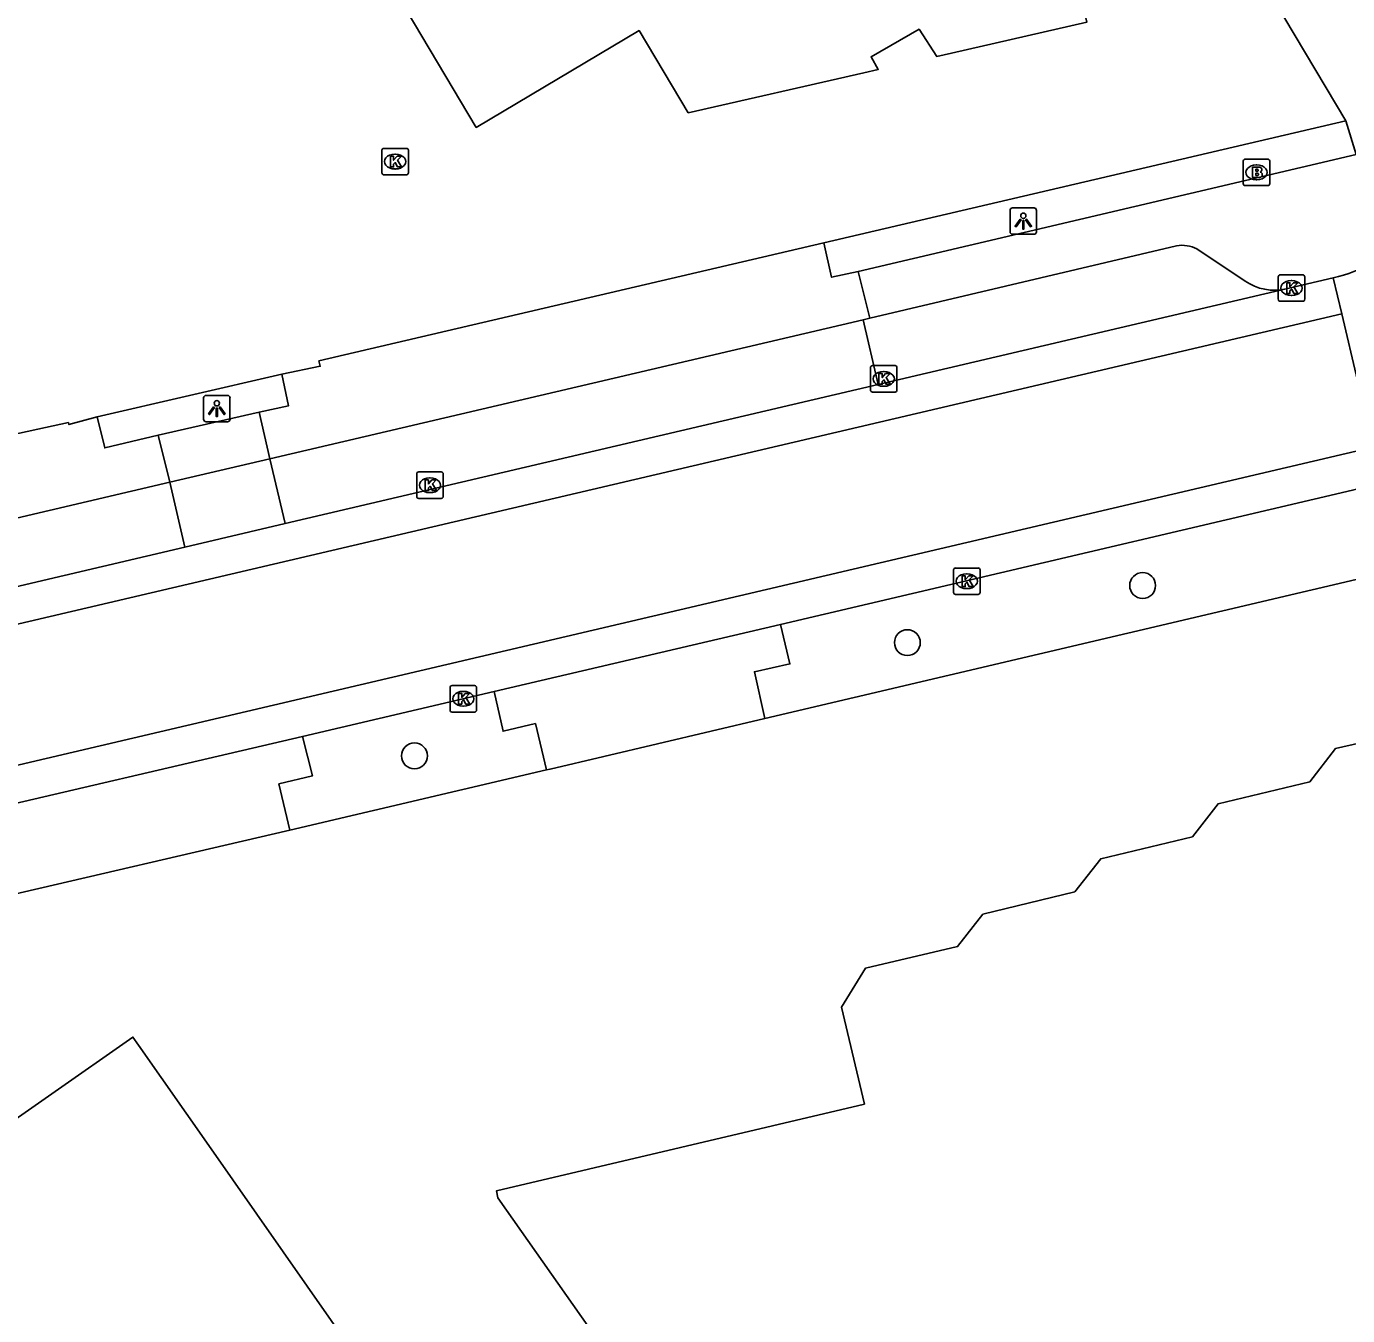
# Model space of a CAD drawing. Extents: x 156651 to 158072, y 387631 to 388990.
# Drawn here: x 157377.96 to 157427.86, y 388375.73 to 388424.42 of the extents above; entities that cross this region are included whole.
import ezdxf

# ---------------------------------------------------------------- set-up
doc = ezdxf.new("R2010")
doc.units = 0
for name, color, linetype in [('IMGEO_Berm_groen', 7, 'Continuous'), ('IMGEO_Boom', 7, 'Continuous'), ('IMGEO_Brandkraan', 7, 'Continuous'), ('IMGEO_Groenvoorziening', 7, 'Continuous'), ('IMGEO_Hek', 7, 'Continuous'), ('IMGEO_Kolk', 7, 'Continuous'), ('IMGEO_Lichtpunt', 7, 'Continuous'), ('IMGEO_Pand', 7, 'Continuous'), ('IMGEO_Parkeervlak_gesloten', 7, 'Continuous'), ('IMGEO_Rijbaan_lokaal_gesloten', 7, 'Continuous'), ('IMGEO_Rijbaan_lokaal_open', 7, 'Continuous'), ('IMGEO_Voetpad_open', 7, 'Continuous')]:
    doc.layers.add(name, color=color, linetype=linetype)

msp = doc.modelspace()

# ---------------------------------------------------------------- linework, layer by layer
at = {"layer": 'IMGEO_Berm_groen'}
for points in [[(157405.856, 388398.287), (157436.862, 388405.571), (157438.216, 388403.291)], [(157387.909, 388394.064), (157397.598, 388396.341)]]:
    msp.add_lwpolyline(points, dxfattribs=at)
at = {"layer": 'IMGEO_Boom'}
for centre in [(157420.122, 388403.304), (157411.235, 388401.149), (157392.616, 388396.871)]:
    msp.add_circle(centre, 0.489, dxfattribs=at)
at = {"layer": 'IMGEO_Brandkraan'}
for p, q in [((157423.925, 388418.486), (157423.925, 388419.338)), ((157424, 388419.412), (157424.852, 388419.412)), ((157424.413, 388419.192), (157424.438, 388419.192)), ((157424.926, 388419.338), (157424.926, 388418.486)), ((157424.436, 388418.632), (157424.411, 388418.632)), ((157424.852, 388418.412), (157424, 388418.412))]:
    msp.add_line(p, q, dxfattribs=at)
for points in [[(157423.925, 388418.486), (157423.925, 388419.338)], [(157424, 388419.412), (157424.852, 388419.412)], [(157424.273, 388419.112), (157424.273, 388418.712), (157424.486, 388418.712)], [(157424.504, 388419.112), (157424.273, 388419.112)], [(157424.452, 388419.031), (157424.398, 388419.031), (157424.398, 388418.955)], [(157424.926, 388419.338), (157424.926, 388418.486)], [(157424.398, 388418.955), (157424.451, 388418.955)], [(157424.46, 388418.879), (157424.398, 388418.879), (157424.398, 388418.798)], [(157424.398, 388418.798), (157424.46, 388418.798)], [(157424.852, 388418.412), (157424, 388418.412)]]:
    msp.add_lwpolyline(points, dxfattribs=at)
for centre, radius, start, end in [((157424.002, 388419.336), 0.0765, 91.552, 178.448), ((157424.002, 388419.336), 0.0765, 91.552, 178.448), ((157424.453, 388418.993), 0.0379, 267.8285, 90.9355), ((157424.508, 388418.967), 0.145, 59.4692, 91.5367), ((157424.533, 388419.014), 0.0922, 285.5137, 58.1501), ((157424.85, 388419.336), 0.0765, 1.552, 88.448), ((157424.85, 388419.336), 0.0765, 1.552, 88.448), ((157424.002, 388418.488), 0.0765, 181.552, 268.448), ((157424.002, 388418.488), 0.0765, 181.552, 268.448), ((157424.461, 388418.838), 0.0404, 269.8759, 90.5077), ((157424.492, 388418.963), 0.251, 268.6676, 293.5347), ((157424.538, 388418.822), 0.105, 301.3115, 78.989), ((157424.85, 388418.488), 0.0765, 271.552, 358.448), ((157424.85, 388418.488), 0.0765, 271.552, 358.448)]:
    msp.add_arc(centre, radius, start, end, dxfattribs=at)
for centre, major_axis, ratio, start_param, end_param in [((157424.412, 388418.912), (-0.387, 0.002), 0.722429, 4.712389, 7.853982), ((157424.437, 388418.912), (-0.39, 0.002), 0.717154, 1.570796, 4.712389)]:
    msp.add_ellipse(centre, major_axis=major_axis, ratio=ratio, start_param=start_param, end_param=end_param, dxfattribs=at)
at = {"layer": 'IMGEO_Groenvoorziening'}
for points in [[(157408.08, 388416.25), (157427.8, 388420.86)], [(157380.626, 388409.68), (157387.6, 388411.288)]]:
    msp.add_lwpolyline(points, dxfattribs=at)
at = {"layer": 'IMGEO_Hek'}
msp.add_lwpolyline([(157380.626, 388409.68), (157387.6, 388411.288)], dxfattribs=at)
at = {"layer": 'IMGEO_Kolk'}
for p, q in [((157391.384, 388418.893), (157391.384, 388419.745)), ((157391.459, 388419.819), (157392.311, 388419.819)), ((157391.872, 388419.599), (157391.897, 388419.599)), ((157392.385, 388419.745), (157392.385, 388418.893)), ((157391.895, 388419.039), (157391.87, 388419.039)), ((157392.311, 388418.819), (157391.459, 388418.819)), ((157425.244, 388414.116), (157425.244, 388414.968)), ((157425.319, 388415.042), (157426.171, 388415.042)), ((157426.245, 388414.968), (157426.245, 388414.116)), ((157425.732, 388414.822), (157425.757, 388414.822)), ((157426.171, 388414.042), (157425.319, 388414.042)), ((157425.755, 388414.262), (157425.73, 388414.262)), ((157409.841, 388410.685), (157409.841, 388411.537)), ((157409.916, 388411.611), (157410.768, 388411.611)), ((157410.842, 388411.537), (157410.842, 388410.685)), ((157410.329, 388411.391), (157410.354, 388411.391)), ((157410.768, 388410.611), (157409.916, 388410.611)), ((157410.352, 388410.831), (157410.327, 388410.831)), ((157392.701, 388406.668), (157392.701, 388407.52)), ((157392.776, 388407.594), (157393.628, 388407.594)), ((157393.702, 388407.52), (157393.702, 388406.668)), ((157393.189, 388407.374), (157393.214, 388407.374)), ((157393.628, 388406.594), (157392.776, 388406.594)), ((157393.212, 388406.814), (157393.187, 388406.814)), ((157412.978, 388403.041), (157412.978, 388403.893)), ((157413.053, 388403.967), (157413.905, 388403.967)), ((157413.466, 388403.747), (157413.491, 388403.747)), ((157413.979, 388403.893), (157413.979, 388403.041)), ((157413.489, 388403.187), (157413.464, 388403.187)), ((157413.905, 388402.967), (157413.053, 388402.967)), ((157394.035, 388399.527), (157394.887, 388399.527)), ((157393.96, 388398.601), (157393.96, 388399.453)), ((157394.448, 388399.307), (157394.473, 388399.307)), ((157394.961, 388399.453), (157394.961, 388398.601)), ((157394.887, 388398.527), (157394.035, 388398.527)), ((157394.471, 388398.747), (157394.446, 388398.747))]:
    msp.add_line(p, q, dxfattribs=at)
for points in [[(157391.384, 388418.893), (157391.384, 388419.745)], [(157391.459, 388419.819), (157392.311, 388419.819)], [(157391.705, 388419.519), (157391.828, 388419.519), (157391.828, 388419.368), (157391.958, 388419.519), (157392.122, 388419.519), (157391.976, 388419.368), (157392.129, 388419.119), (157391.977, 388419.119), (157391.892, 388419.283), (157391.828, 388419.216), (157391.828, 388419.119), (157391.705, 388419.119), (157391.705, 388419.519)], [(157392.385, 388419.745), (157392.385, 388418.893)], [(157392.311, 388418.819), (157391.459, 388418.819)], [(157425.244, 388414.116), (157425.244, 388414.968)], [(157425.319, 388415.042), (157426.171, 388415.042)], [(157426.245, 388414.968), (157426.245, 388414.116)], [(157425.565, 388414.742), (157425.688, 388414.742), (157425.688, 388414.591), (157425.818, 388414.742), (157425.982, 388414.742), (157425.836, 388414.591), (157425.989, 388414.342), (157425.837, 388414.342), (157425.752, 388414.506), (157425.688, 388414.439), (157425.688, 388414.342), (157425.565, 388414.342), (157425.565, 388414.742)], [(157426.171, 388414.042), (157425.319, 388414.042)], [(157409.841, 388410.685), (157409.841, 388411.537)], [(157409.916, 388411.611), (157410.768, 388411.611)], [(157410.842, 388411.537), (157410.842, 388410.685)], [(157410.162, 388411.311), (157410.285, 388411.311), (157410.285, 388411.16), (157410.415, 388411.311), (157410.579, 388411.311), (157410.433, 388411.16), (157410.586, 388410.911), (157410.434, 388410.911), (157410.349, 388411.075), (157410.285, 388411.008), (157410.285, 388410.911), (157410.162, 388410.911), (157410.162, 388411.311)], [(157410.768, 388410.611), (157409.916, 388410.611)], [(157392.701, 388406.668), (157392.701, 388407.52)], [(157392.776, 388407.594), (157393.628, 388407.594)], [(157393.702, 388407.52), (157393.702, 388406.668)], [(157393.022, 388407.294), (157393.145, 388407.294), (157393.145, 388407.143), (157393.275, 388407.294), (157393.439, 388407.294), (157393.293, 388407.143), (157393.446, 388406.894), (157393.294, 388406.894), (157393.209, 388407.058), (157393.145, 388406.991), (157393.145, 388406.894), (157393.022, 388406.894), (157393.022, 388407.294)], [(157393.628, 388406.594), (157392.776, 388406.594)], [(157412.978, 388403.041), (157412.978, 388403.893)], [(157413.053, 388403.967), (157413.905, 388403.967)], [(157413.299, 388403.667), (157413.422, 388403.667), (157413.422, 388403.516), (157413.552, 388403.667), (157413.716, 388403.667), (157413.57, 388403.516), (157413.723, 388403.267), (157413.571, 388403.267), (157413.486, 388403.431), (157413.422, 388403.364), (157413.422, 388403.267), (157413.299, 388403.267), (157413.299, 388403.667)], [(157413.979, 388403.893), (157413.979, 388403.041)], [(157413.905, 388402.967), (157413.053, 388402.967)], [(157394.035, 388399.527), (157394.887, 388399.527)], [(157393.96, 388398.601), (157393.96, 388399.453)], [(157394.281, 388399.227), (157394.404, 388399.227), (157394.404, 388399.076), (157394.534, 388399.227), (157394.698, 388399.227), (157394.552, 388399.076), (157394.705, 388398.827), (157394.553, 388398.827), (157394.468, 388398.991), (157394.404, 388398.924), (157394.404, 388398.827), (157394.281, 388398.827), (157394.281, 388399.227)], [(157394.961, 388399.453), (157394.961, 388398.601)], [(157394.887, 388398.527), (157394.035, 388398.527)]]:
    msp.add_lwpolyline(points, dxfattribs=at)
for centre, start, end in [((157391.461, 388419.743), 91.552, 178.448), ((157391.461, 388419.743), 91.552, 178.448), ((157392.309, 388419.743), 1.552, 88.448), ((157392.309, 388419.743), 1.552, 88.448), ((157391.461, 388418.895), 181.552, 268.448), ((157391.461, 388418.895), 181.552, 268.448), ((157392.309, 388418.895), 271.552, 358.448), ((157392.309, 388418.895), 271.552, 358.448), ((157425.321, 388414.966), 91.552, 178.448), ((157425.321, 388414.966), 91.552, 178.448), ((157426.169, 388414.966), 1.552, 88.448), ((157426.169, 388414.966), 1.552, 88.448), ((157425.321, 388414.118), 181.552, 268.448), ((157425.321, 388414.118), 181.552, 268.448), ((157426.169, 388414.118), 271.552, 358.448), ((157426.169, 388414.118), 271.552, 358.448), ((157409.918, 388411.535), 91.552, 178.448), ((157409.918, 388411.535), 91.552, 178.448), ((157410.766, 388411.535), 1.552, 88.448), ((157410.766, 388411.535), 1.552, 88.448), ((157409.918, 388410.687), 181.552, 268.448), ((157409.918, 388410.687), 181.552, 268.448), ((157410.766, 388410.687), 271.552, 358.448), ((157410.766, 388410.687), 271.552, 358.448), ((157392.778, 388407.518), 91.552, 178.448), ((157392.778, 388407.518), 91.552, 178.448), ((157393.626, 388407.518), 1.552, 88.448), ((157393.626, 388407.518), 1.552, 88.448), ((157392.778, 388406.67), 181.552, 268.448), ((157392.778, 388406.67), 181.552, 268.448), ((157393.626, 388406.67), 271.552, 358.448), ((157393.626, 388406.67), 271.552, 358.448), ((157413.055, 388403.891), 91.552, 178.448), ((157413.055, 388403.891), 91.552, 178.448), ((157413.903, 388403.891), 1.552, 88.448), ((157413.903, 388403.891), 1.552, 88.448), ((157413.055, 388403.043), 181.552, 268.448), ((157413.055, 388403.043), 181.552, 268.448), ((157413.903, 388403.043), 271.552, 358.448), ((157413.903, 388403.043), 271.552, 358.448), ((157394.037, 388399.451), 91.552, 178.448), ((157394.037, 388399.451), 91.552, 178.448), ((157394.885, 388399.451), 1.552, 88.448), ((157394.885, 388399.451), 1.552, 88.448), ((157394.037, 388398.603), 181.552, 268.448), ((157394.037, 388398.603), 181.552, 268.448), ((157394.885, 388398.603), 271.552, 358.448), ((157394.885, 388398.603), 271.552, 358.448)]:
    msp.add_arc(centre, 0.0765, start, end, dxfattribs=at)
for centre, major_axis, ratio, start_param, end_param in [((157391.871, 388419.319), (-0.387, 0.002), 0.722429, 4.712389, 7.853982), ((157391.896, 388419.319), (-0.39, 0.002), 0.717154, 1.570796, 4.712389), ((157425.731, 388414.542), (-0.387, 0.002), 0.722429, 4.712389, 7.853982), ((157425.756, 388414.542), (-0.39, 0.002), 0.717154, 1.570796, 4.712389), ((157410.328, 388411.111), (-0.387, 0.002), 0.722429, 4.712389, 7.853982), ((157410.353, 388411.111), (-0.39, 0.002), 0.717154, 1.570796, 4.712389), ((157393.188, 388407.094), (-0.387, 0.002), 0.722429, 4.712389, 7.853982), ((157393.213, 388407.094), (-0.39, 0.002), 0.717154, 1.570796, 4.712389), ((157413.465, 388403.467), (-0.387, 0.002), 0.722429, 4.712389, 7.853982), ((157413.49, 388403.467), (-0.39, 0.002), 0.717154, 1.570796, 4.712389), ((157394.447, 388399.027), (-0.387, 0.002), 0.722429, 4.712389, 7.853982), ((157394.472, 388399.027), (-0.39, 0.002), 0.717154, 1.570796, 4.712389)]:
    msp.add_ellipse(centre, major_axis=major_axis, ratio=ratio, start_param=start_param, end_param=end_param, dxfattribs=at)
at = {"layer": 'IMGEO_Lichtpunt'}
for p, q in [((157415.117, 388417.477), (157415.117, 388416.67)), ((157415.117, 388417.477), (157415.117, 388416.67)), ((157416.019, 388417.572), (157415.211, 388417.572)), ((157416.019, 388417.572), (157415.211, 388417.572)), ((157416.113, 388416.67), (157416.113, 388417.477)), ((157416.113, 388416.67), (157416.113, 388417.477)), ((157415.211, 388416.576), (157416.019, 388416.576)), ((157415.211, 388416.576), (157416.019, 388416.576)), ((157385.554, 388410.486), (157384.746, 388410.486)), ((157385.554, 388410.486), (157384.746, 388410.486)), ((157384.652, 388410.391), (157384.652, 388409.584)), ((157384.652, 388410.391), (157384.652, 388409.584)), ((157385.648, 388409.584), (157385.648, 388410.391)), ((157385.648, 388409.584), (157385.648, 388410.391)), ((157384.746, 388409.49), (157385.554, 388409.49)), ((157384.746, 388409.49), (157385.554, 388409.49))]:
    msp.add_line(p, q, dxfattribs=at)
for points in [[(157415.491, 388417.141), (157415.53, 388417.113), (157415.342, 388416.851), (157415.304, 388416.878), (157415.491, 388417.141)], [(157415.593, 388417.093), (157415.64, 388417.093), (157415.64, 388416.771), (157415.593, 388416.771), (157415.593, 388417.093)], [(157415.703, 388417.113), (157415.741, 388417.14), (157415.928, 388416.878), (157415.889, 388416.85), (157415.703, 388417.113)], [(157385.026, 388410.055), (157385.065, 388410.027), (157384.877, 388409.765), (157384.839, 388409.792), (157385.026, 388410.055)], [(157385.128, 388410.007), (157385.175, 388410.007), (157385.175, 388409.685), (157385.128, 388409.685), (157385.128, 388410.007)], [(157385.238, 388410.027), (157385.276, 388410.054), (157385.463, 388409.792), (157385.424, 388409.764), (157385.238, 388410.027)]]:
    msp.add_lwpolyline(points, dxfattribs=at)
for centre in [(157415.616, 388417.275), (157385.151, 388410.189)]:
    msp.add_circle(centre, 0.0994, dxfattribs=at)
for centre, start, end in [((157415.211, 388417.477), 90, 180), ((157415.211, 388417.477), 90, 180), ((157416.019, 388417.477), 0, 90), ((157416.019, 388417.477), 0, 90), ((157415.211, 388416.67), 180, 270), ((157415.211, 388416.67), 180, 270), ((157416.019, 388416.67), 270, 0), ((157416.019, 388416.67), 270, 360), ((157384.746, 388410.391), 90, 180), ((157384.746, 388410.391), 90, 180), ((157385.554, 388410.391), 0, 90), ((157385.554, 388410.391), 0, 90), ((157384.746, 388409.584), 180, 270), ((157384.746, 388409.584), 180, 270), ((157385.554, 388409.584), 270, 0), ((157385.554, 388409.584), 270, 360)]:
    msp.add_arc(centre, 0.0946, start, end, dxfattribs=at)
at = {"layer": 'IMGEO_Pand'}
for points in [[(157379.005, 388440.621), (157382.003, 388442.408), (157403.759, 388455.374), (157416.726, 388433.575), (157416.061, 388433.177), (157418.01, 388424.582), (157412.903, 388423.419), (157412.347, 388423.293), (157411.676, 388424.32), (157409.866, 388423.282), (157410.132, 388422.802), (157409.591, 388422.678), (157402.957, 388421.164), (157401.1, 388424.268), (157394.947, 388420.609), (157387.335, 388433.429), (157384.334, 388431.647), (157379.005, 388440.621)], [(157420.062, 388345.615), (157395.765, 388380.18), (157395.718, 388380.445), (157409.611, 388383.719), (157408.747, 388387.378), (157409.657, 388388.856), (157413.133, 388389.669), (157414.086, 388390.894), (157417.56, 388391.738), (157418.537, 388392.982), (157422.005, 388393.813), (157422.974, 388395.065), (157426.443, 388395.892), (157427.403, 388397.147), (157430.91, 388397.944)], [(157380.713, 388318.287), (157352.074, 388359.255), (157349.21, 388363.352), (157355.345, 388367.641), (157352.62, 388379.374), (157356.955, 388380.394), (157357.023, 388380.102), (157359.012, 388380.569), (157358.942, 388380.866), (157374.117, 388384.425), (157375.84, 388381.96), (157381.979, 388386.251), (157382.193, 388385.945), (157384.843, 388382.154), (157413.478, 388341.192), (157414.297, 388341.764), (157419.871, 388333.791), (157386.287, 388310.313), (157380.713, 388318.287)]]:
    msp.add_lwpolyline(points, dxfattribs=at)
at = {"layer": 'IMGEO_Parkeervlak_gesloten'}
for points in [[(157406.444, 388401.833), (157433.245, 388408.125)], [(157388.393, 388397.603), (157395.63, 388399.306)]]:
    msp.add_lwpolyline(points, dxfattribs=at)
at = {"layer": 'IMGEO_Rijbaan_lokaal_gesloten'}
for points in [[(157410.132, 388410.895), (157425.539, 388414.508)], [(157425.539, 388414.508), (157427.317, 388414.923)], [(157427.317, 388414.923), (157427.649, 388413.564)], [(157427.649, 388413.564), (157313.182, 388386.746), (157307.564, 388385.322), (157304.11, 388384.347), (157298.594, 388382.628), (157295.094, 388381.431), (157289.829, 388379.374), (157285.802, 388377.632), (157280.387, 388375.114), (157169.957, 388319.498), (157169.378, 388320.773)], [(157427.649, 388413.564), (157428.83, 388408.527)], [(157387.735, 388405.644), (157410.132, 388410.895)], [(157171.244, 388314.319), (157180.605, 388319.095), (157279.127, 388368.703), (157285.498, 388371.81), (157294.645, 388375.709), (157303.766, 388378.867), (157314.242, 388381.65), (157428.83, 388408.527)], [(157383.948, 388404.756), (157387.735, 388405.644)], [(157373.157, 388402.226), (157383.948, 388404.756)]]:
    msp.add_lwpolyline(points, dxfattribs=at)
msp.add_arc((157425.736, 388421.4), 6.668, 283.7146, 311.865, dxfattribs=at)
at = {"layer": 'IMGEO_Rijbaan_lokaal_open'}
for points in [[(157395.63, 388399.306), (157406.444, 388401.833)], [(157406.444, 388401.833), (157406.797, 388400.344), (157405.459, 388400.051), (157405.856, 388398.287)], [(157397.598, 388396.341), (157397.186, 388398.093), (157395.965, 388397.8), (157395.63, 388399.306)], [(157397.598, 388396.341), (157397.738, 388396.374), (157405.856, 388398.287)], [(157374.667, 388394.404), (157388.393, 388397.603)], [(157388.393, 388397.603), (157388.766, 388396.12), (157387.498, 388395.809), (157387.909, 388394.064)], [(157387.909, 388394.064), (157376.629, 388391.449)]]:
    msp.add_lwpolyline(points, dxfattribs=at)
at = {"layer": 'IMGEO_Voetpad_open'}
for points in [[(157376.205, 388506.903), (157389.391, 388485.151), (157399.772, 388467.72), (157401.022, 388465.621), (157410.746, 388449.094), (157416.517, 388439.8), (157427.8, 388420.86)], [(157427.8, 388420.86), (157428.182, 388419.584)], [(157428.182, 388419.584), (157409.378, 388415.162)], [(157408.08, 388416.25), (157395.197, 388413.239), (157389.005, 388411.792), (157389.06, 388411.591), (157387.6, 388411.288)], [(157409.378, 388415.162), (157408.374, 388414.95), (157408.08, 388416.25)], [(157409.812, 388413.399), (157421.405, 388416.14)], [(157422.174, 388416.02), (157423.995, 388414.807)], [(157409.378, 388415.162), (157409.812, 388413.399)], [(157409.565, 388413.341), (157387.158, 388408.096)], [(157409.812, 388413.399), (157409.565, 388413.341)], [(157409.565, 388413.341), (157410.132, 388410.895)], [(157387.6, 388411.288), (157387.855, 388410.092), (157386.744, 388409.857)], [(157380.626, 388409.68), (157379.563, 388409.386), (157379.547, 388409.463), (157373.801, 388408.213)], [(157382.94, 388408.984), (157380.917, 388408.506), (157380.626, 388409.68)], [(157382.94, 388408.984), (157386.744, 388409.857)], [(157386.744, 388409.857), (157387.158, 388408.096)], [(157383.373, 388407.209), (157382.94, 388408.984)], [(157387.158, 388408.096), (157383.373, 388407.209)], [(157387.735, 388405.644), (157387.158, 388408.096)], [(157383.373, 388407.209), (157372.58, 388404.681)], [(157383.373, 388407.209), (157383.948, 388404.756)]]:
    msp.add_lwpolyline(points, dxfattribs=at)
for centre, radius, start, end in [((157421.608, 388414.918), 1.239, 62.8184, 99.443), ((157425.104, 388416.398), 1.939, 235.1155, 282.9648)]:
    msp.add_arc(centre, radius, start, end, dxfattribs=at)

doc.saveas('drawing.dxf')
